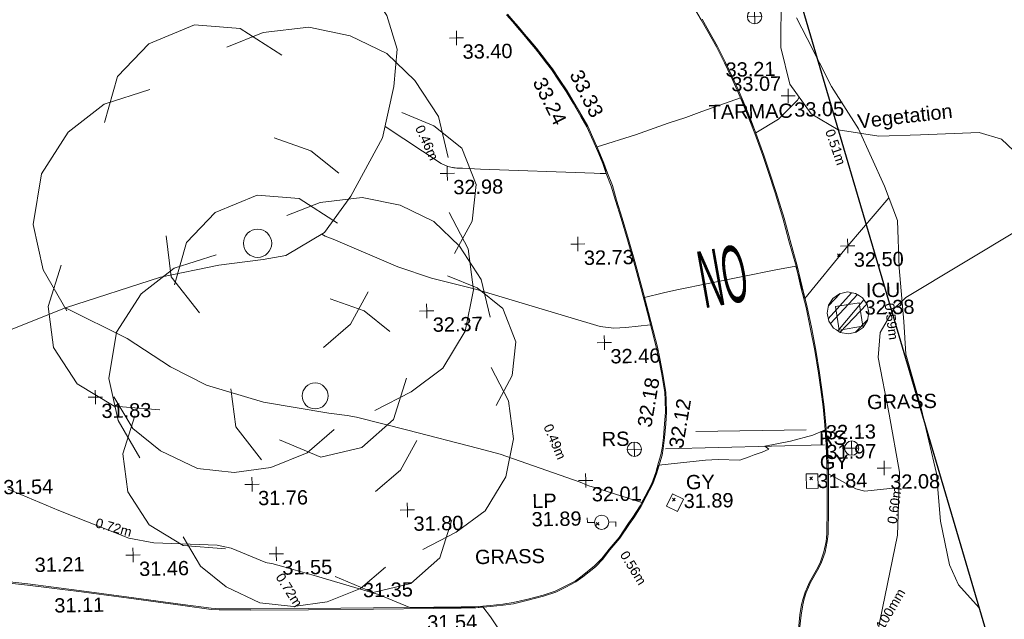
# Model space of a CAD drawing. Header units: millimetres. Extents: x -287732 to 520720, y -88450 to 287754.
# Tile 374 of 383: x 382362 to 408232, y 198909 to 214655. Entities that reach past the tile are written whole.
import ezdxf

# ---------------------------------------------------------------- set-up
doc = ezdxf.new("R2010")
doc.units = ezdxf.units.MM
for name, pattern in [('IMPORT-HIDDEN2 _3_', [4762.5, 3175, -1587.5]), ('IMPORT-UG_ELEC_QLB2 _2_', [2500, 1500, -300.0000000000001, 0, -50, 150, -300.0000000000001, 0, -200]), ('IMPORT-UG_ELEC_STREET LIGHTING_QLB2 _2_', [2700, 1500, -300.0000000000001, 0, -250, 150, -300.0000000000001, 0, -200])]:
    doc.linetypes.add(name, pattern=pattern)
for name, color, linetype, lineweight, true_color in [('00_TOPO_FURN_LAMP_POST', 7, 'Continuous', 9, 0x666666), ('00_TOPO_FURN_SIGN', 7, 'Continuous', 9, 0x666666), ('00_TOPO_KERB_BOTTOM', 1, 'Continuous', 9, 0xff0000), ('00_TOPO_KERB_TOP', 7, 'Continuous', 9, 0xa500a5), ('00_TOPO_LEVEL_SPOT', 7, 'Continuous', 9, 0x666666), ('00_TOPO_ROAD_MARKING_WHITE_CONTINUOUS', 7, 'Continuous', 9, 0x999999), ('00_TOPO_ROAD_MARKING_WHITE_DASH', 7, 'Continuous', 9, 0x999999), ('00_TOPO_SERV_GULLY', 7, 'Continuous', 9, 0x5252a5), ('00_TOPO_SERV_IC', 5, 'Continuous', 9, 0x0000ff), ('00_TOPO_TREE', 7, 'Continuous', 9, 0x666666), ('00_TOPO_VEGETATION', 7, 'Continuous', 9, 0x52a552), ('00_UAV_TREE_LINE', 7, 'Continuous', 9, 0x52a552), ('01_DTM_CONTOUR_MJR', 7, 'Continuous', 9, 0x7f3f00), ('01_DTM_CONTOUR_MNR', 7, 'Continuous', 9, 0xa5a552), ('12333-PUM-2D-U-0001-C01 - Rev2_REVIT IMPORT_dwg', 7, 'Continuous', 9, 0x767676), ('PUM-CHAMBER EXTENTS', 6, 'IMPORT-HIDDEN2 _3_', 9, 0xff00ff), ('PUM-ELECTRIC-QLB2', 1, 'IMPORT-UG_ELEC_QLB2 _2_', 9, 0xff0000), ('PUM-SURVEY BOUNDARY_EXTENT', 190, 'Continuous', 25, 0x7f00ff)]:
    doc.layers.add(name, color=color, linetype=linetype, lineweight=lineweight, true_color=true_color)
for name, color, linetype, lineweight in [('00_TOPO_ROAD_TEXT', 7, 'Continuous', 9), ('00_TOPO_SURVEY_TEXT', 7, 'Continuous', 9), ('GEN-TEXT', 7, 'Continuous', 9)]:
    doc.layers.add(name, color=color, linetype=linetype, lineweight=lineweight)
doc.styles.add('Arial_1', font='arial.ttf', dxfattribs={"height": 250})
doc.styles.add('Swis721 Lt BT_2', font='swissl.ttf', dxfattribs={"height": 375})
doc.styles.add('Swis721 Lt BT_36', font='swissl.ttf', dxfattribs={"width": 0.398204, "height": 1495.6})

# ---------------------------------------------------------------- blocks, each defined once
blk = doc.blocks.new('12333-PUM-2D-U-0001-C01 - Rev2_REVIT IMPORT_dwg_CONIFEROUS_TREE_2-2077543-Site Location Plan Proposed')
at = {"layer": '00_TOPO_TREE', "color": 254, "true_color": 0xcccccc, "flags": 128}
for points in [[(534291955.6089656, 725756338.5167652), (534292286.8194758, 725757442.5517994), (534293059.6439997, 725758215.3763232), (534294163.6790339, 725758656.9903368), (534295267.714068, 725758546.5868334), (534296261.3455988, 725757884.1658128)], [(534294936.5035579, 725758104.9728199), (534295819.731585, 725758436.18333), (534296923.7666193, 725758546.5868334), (534297917.3981501, 725758325.7798266), (534298800.6261774, 725757884.1658128), (534299463.047198, 725757221.7447925), (534300015.064715, 725756338.5167652), (534300235.8717218, 725755344.8852342)], [(534290961.9774349, 725751811.9731252), (534290409.9599178, 725752805.6046557), (534290189.1529108, 725753909.63969), (534290409.9599178, 725755124.0782275), (534291072.3809382, 725756117.709758), (534291955.6089656, 725756780.1307787), (534293059.6439997, 725757111.341289)], [(534299131.8366877, 725756448.9202684), (534299904.6612116, 725756117.709758), (534300567.0822322, 725755565.6922413), (534300898.2927423, 725754682.4642138), (534300787.8892388, 725753799.2361865), (534300346.2752253, 725753026.4116625)], [(534296040.5385921, 725755896.9027516), (534296923.7666193, 725755565.6922413), (534297586.1876398, 725755013.6747242)], [(534300235.8717218, 725754020.0431932), (534300677.4857355, 725753136.8151661), (534300787.8892388, 725752143.1836352), (534300567.0822322, 725751149.5521044), (534300015.064715, 725750266.3240771), (534299242.2401911, 725749714.30656), (534298359.0121636, 725749272.6925464)], [(534294163.6790339, 725751701.5696216), (534293501.2580134, 725752584.797649), (534293390.8545098, 725753578.4291795)], [(534293170.0475031, 725749383.09605), (534292066.0124689, 725749493.4995532), (534291182.7844416, 725750045.5170704), (534290630.7669245, 725750928.7450976), (534290520.3634211, 725751922.3766284), (534290851.5739313, 725752916.008159)], [(534298248.6086603, 725752143.1836352), (534297806.9946468, 725751370.3591113), (534297144.573626, 725750818.3415942)], [(534299131.8366877, 725750045.5170704), (534298800.6261774, 725749051.8855397), (534298027.8016535, 725748389.464519), (534297034.1701227, 725748168.6575123), (534296040.5385921, 725748610.2715259)], [(534297365.3806331, 725748831.0785327), (534296702.9596125, 725748279.0610157), (534295819.731585, 725747947.8505054), (534294936.5035579, 725747837.4470019), (534294053.2755306, 725747947.8505054), (534293170.0475031, 725748389.464519), (534292507.6264827, 725748941.4820362), (534292066.0124689, 725749714.30656)]]:
    blk.add_lwpolyline(points, dxfattribs=at)
at = {"layer": '00_TOPO_TREE', "color": 254, "true_color": 0xcccccc}
blk.add_circle((534295598.9245783, 725753357.6221728), 340.5832095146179, dxfattribs=at)
blk = doc.blocks.new('12333-PUM-2D-U-0001-C01 - Rev2_REVIT IMPORT_dwg_CONIFEROUS_TREE_2-2077544-Site Location Plan Proposed')
at = {"layer": '00_TOPO_TREE', "color": 254, "true_color": 0xcccccc, "flags": 128}
for points in [[(534290192.0082765, 725760635.9576426), (534290552.5425658, 725761837.7386065), (534291393.7892405, 725762678.9852812), (534292595.5702046, 725763159.6976666), (534293797.3511684, 725763039.5195704), (534294878.9540361, 725762318.450992)], [(534293436.8168792, 725762558.8071848), (534294398.2416503, 725762919.341474), (534295600.0226144, 725763039.5195704), (534296681.6254821, 725762799.1633775), (534297643.0502532, 725762318.450992), (534298364.1188315, 725761597.3824135), (534298965.0093136, 725760635.9576426), (534299205.3655062, 725759554.3547748)], [(534289110.4054091, 725755708.6556902), (534288509.514927, 725756790.2585576), (534288269.158734, 725757992.0395217), (534288509.514927, 725759313.9985821), (534289230.5835054, 725760395.6014494), (534290192.0082765, 725761116.6700279), (534291393.7892405, 725761477.2043171)], [(534298003.5845425, 725760756.1357388), (534298844.8312172, 725760395.6014494), (534299565.8997955, 725759794.7109678), (534299926.4340847, 725758833.2861964), (534299806.2559884, 725757871.8614253), (534299325.5436028, 725757030.6147504)], [(534294638.5978433, 725760155.2452568), (534295600.0226144, 725759794.7109678), (534296321.0911928, 725759193.8204857)], [(534299205.3655062, 725758112.2176181), (534299686.077892, 725757150.792847), (534299806.2559884, 725756069.1899793), (534299565.8997955, 725754987.5871116), (534298965.0093136, 725754026.1623405), (534298123.7626388, 725753425.2718586), (534297162.3378674, 725752944.5594728)], [(534292595.5702046, 725755588.4775935), (534291874.5016262, 725756549.9023649), (534291754.3235296, 725757631.5052323)], [(534291513.9673369, 725753064.7375693), (534290312.1863729, 725753184.9156657), (534289350.7616017, 725753785.8061478), (534288749.8711197, 725754747.2309189), (534288629.6930233, 725755828.8337865), (534288990.2273125, 725756910.4366541)], [(534297042.1597711, 725756069.1899793), (534296561.4473857, 725755227.9433045), (534295840.3788071, 725754627.0528226)], [(534298003.5845425, 725753785.8061478), (534297643.0502532, 725752704.2032801), (534296801.8035784, 725751983.1347017), (534295720.2007107, 725751742.778509), (534294638.5978433, 725752223.4908944)], [(534296080.7350001, 725752463.8470875), (534295359.6664217, 725751862.9566053), (534294398.2416503, 725751502.4223161), (534293436.8168792, 725751382.2442198), (534292475.3921082, 725751502.4223161), (534291513.9673369, 725751983.1347017), (534290792.8987585, 725752584.0251837), (534290312.1863729, 725753425.2718586)]]:
    blk.add_lwpolyline(points, dxfattribs=at)
at = {"layer": '00_TOPO_TREE', "color": 254, "true_color": 0xcccccc}
blk.add_circle((534294157.8854577, 725757391.1490397), 370.736801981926, dxfattribs=at)
blk = doc.blocks.new('12333-PUM-2D-U-0001-C01 - Rev2_REVIT IMPORT_dwg_MSL_Lamp_Post_SYM-2077199-Site Location Plan Proposed')
at = {"layer": '00_TOPO_FURN_LAMP_POST', "color": 254, "true_color": 0xcccccc, "flags": 128}
for points in [[(-500.1060478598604, 0), (-1000.212095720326, 0), (-1000.212095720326, 316.7338303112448)], [(500.1060478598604, 0), (1000.21209571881, 0), (1000.21209571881, -316.7338303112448)]]:
    blk.add_lwpolyline(points, dxfattribs=at)
at = {"layer": '00_TOPO_FURN_LAMP_POST', "color": 254, "true_color": 0xcccccc}
blk.add_circle((0, 0), 500.1060478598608, dxfattribs=at)
blk = doc.blocks.new('12333-PUM-2D-U-0001-C01 - Rev2_REVIT IMPORT_dwg_MSL_RoadSign_SYM-2077193-Site Location Plan Proposed')
at = {"layer": '00_TOPO_FURN_SIGN', "color": 254, "true_color": 0xcccccc}
for p, q in [((-500.2287617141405, 0), (499.7712382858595, 0)), ((-0.2287617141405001, -500.0000000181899), (-0.2287617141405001, 499.9999999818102))]:
    blk.add_line(p, q, dxfattribs=at)
blk.add_circle((-0.2287617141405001, 0), 500.0000000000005, dxfattribs=at)
blk = doc.blocks.new('12333-PUM-2D-U-0001-C01 - Rev2_REVIT IMPORT_dwg_MM-2077200-Site Location Plan Proposed')
at = {"layer": '00_TOPO_LEVEL_SPOT', "color": 254, "true_color": 0xcccccc, "flags": 128}
for points in [[(0, -500.0000000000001), (0, 0), (-500.0000000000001, 0)], [(500.0000000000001, 0), (0, 0), (0, 500.0000000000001)]]:
    blk.add_lwpolyline(points, dxfattribs=at)
blk = doc.blocks.new('12333-PUM-2D-U-0001-C01 - Rev2_REVIT IMPORT_dwg_MGS62954_T2_Galway_ITM_3d_Rev1-2077680-Site Location Plan Proposed')
at = {"layer": '00_TOPO_KERB_BOTTOM', "color": 254, "true_color": 0xcccccc, "flags": 128}
for points in [[(534305713.0481098, 725763399.3358127), (534305911.781044, 725763054.6641976), (534306083.2050977, 725762742.2681831), (534306300.744518, 725762335.2909001), (534306504.3919387, 725761915.1347349), (534306674.1504766, 725761543.337264), (534306824.3615553, 725761193.7405398), (534306955.2454866, 725760885.5525608), (534307131.7314327, 725760426.1784035), (534307271.164998, 725760048.088022), (534307468.5976119, 725759465.768812), (534307610.1692463, 725759013.0185771), (534307776.0464362, 725758475.8749119), (534307970.8739033, 725757806.403203), (534308117.8495675, 725757214.1031905), (534308292.3853822, 725756544.7366115), (534308411.4830889, 725755994.5523211), (534308536.4218266, 725755455.3567324), (534308638.9638281, 725754929.813427), (534308744.132588, 725754324.9673837), (534308831.9597205, 725753727.3575838), (534308884.6363758, 725753292.1588349), (534308936.7464418, 725752835.8018043), (534308973.293551, 725752359.0700852), (534309005.6140205, 725751844.2512296), (534309008.7246871, 725751571.9222248), (534309018.4792347, 725751077.6451395), (534309001.4856403, 725750159.0922198), (534308982.6877525, 725749506.6105399), (534308955.6469277, 725749301.7903748), (534308895.3382404, 725749028.6700895), (534308786.6168185, 725748745.8049757), (534308692.7140869, 725748563.5320766), (534308501.0696353, 725748243.7233754), (534308445.2748416, 725748117.5219357), (534308382.483928, 725747979.609434), (534308325.9284052, 725747812.7087348), (534308283.6238087, 725747655.5112337), (534308233.9765163, 725747387.1875391), (534308188.1360287, 725747005.3569778)], [(534287486.3498356, 725748583.7875868), (534287956.23616, 725748521.6447343), (534289302.0892579, 725748330.8243867), (534290609.2520188, 725748131.279335), (534292025.8065158, 725747913.147268), (534292770.6946712, 725747798.6011167), (534292981.9301834, 725747783.6565324), (534293810.8776715, 725747764.8513554), (534295322.0279735, 725747746.324733), (534297036.5784144, 725747734.2500255), (534298619.060361, 725747725.6725615), (534299339.2352924, 725747720.6971533), (534299710.9623657, 725747717.8815676), (534300105.2830421, 725747746.5496202), (534300438.6192256, 725747775.3656964), (534300714.7518907, 725747810.1461612), (534301098.5748386, 725747898.2198755), (534301508.7006584, 725747992.5831592), (534301830.0542831, 725748095.8026441), (534302096.6181335, 725748218.4874202), (534302360.2469832, 725748352.7547129), (534302549.8138058, 725748482.6565206), (534302881.4389499, 725748743.3177488), (534303081.6949833, 725748938.7596159), (534303273.9568157, 725749179.9078711), (534303542.1997502, 725749482.9992052), (534303801.1385371, 725749852.7184376), (534303914.1358685, 725750014.5191301), (534304109.4861018, 725750311.1134009), (534304252.2350689, 725750561.9124125), (534304429.3332714, 725750893.1583955), (534304542.7575261, 725751179.5212969), (534304620.3072573, 725751439.6161265), (534304684.5407566, 725751645.0942897), (534304717.8521715, 725751820.3517326), (534304761.6809468, 725752100.4789618), (534304796.1084591, 725752459.7837709), (534304824.9497244, 725752768.7020565), (534304820.5406537, 725753085.0012723), (534304815.0265174, 725753297.1274899), (534304794.1149966, 725753449.4806908), (534304735.896103, 725753814.9952024), (534304673.6968459, 725754180.8767738), (534304611.0938004, 725754485.2344759), (534304508.5162138, 725754918.2858591), (534304396.1472504, 725755397.560374), (534304238.1693628, 725756029.9023887), (534304057.9762607, 725756743.8258617), (534303901.6592228, 725757316.7455972), (534303749.5279316, 725757886.8046213), (534303609.7331647, 725758359.1050547), (534303504.3127111, 725758742.1690676), (534303379.19752, 725759073.6570008), (534303293.6429691, 725759335.2735069), (534303189.725956, 725759593.2713006), (534303048.4626311, 725759940.4143492), (534302883.9165218, 725760313.8077354), (534302731.2119296, 725760589.1365907), (534302542.1067656, 725760937.2940958), (534302360.44016, 725761248.3588563), (534302160.509834, 725761555.6537101), (534301984.140239, 725761835.0426935), (534301857.3115363, 725762006.6332968), (534301716.8541804, 725762195.561874), (534301571.5102248, 725762386.4655892), (534301385.7833204, 725762620.2037096), (534301267.7983278, 725762762.5960898), (534301107.8580099, 725762956.0796125), (534300976.8324731, 725763113.9933801), (534300822.8859427, 725763292.032983)]]:
    blk.add_lwpolyline(points, dxfattribs=at)
at = {"layer": '00_TOPO_KERB_TOP', "color": 254, "true_color": 0xcccccc, "flags": 128}
for points in [[(534305937.6257503, 725763069.203915), (534306109.2790544, 725762756.3901246), (534306327.1717868, 725762348.7518575), (534306531.2238277, 725761927.7608982), (534306701.2626202, 725761555.3496263), (534306851.630052, 725761205.3890108), (534306982.7401315, 725760896.6685282), (534307159.482899, 725760436.625892), (534307299.1212528, 725760057.9802027), (534307496.7930938, 725759474.9554024), (534307638.4857929, 725759021.8179991), (534307804.4498881, 725758484.3929169), (534307999.5105833, 725757814.1197832), (534308146.5866984, 725757221.4149612), (534308321.234952, 725756551.6171656), (534308440.4185403, 725756001.0361359), (534308565.4258448, 725755461.5446342), (534308668.1255495, 725754935.1930771), (534308773.4131165, 725754329.6637504), (534308861.3517101, 725753731.2955261), (534308914.0857784, 725753295.6224496), (534308966.2697634, 725752838.6180677), (534309002.8746707, 725752361.1324129), (534309035.2556168, 725751845.3502498), (534309038.3735611, 725751572.3841082), (534309048.1368629, 725751077.6634402), (534309031.129957, 725750158.3909988), (534309012.2838847, 725749504.236817), (534308984.8769438, 725749296.6435136), (534308923.8137506, 725749020.1062931), (534308813.7158593, 725748733.65996), (534308718.6381518, 725748549.1063367), (534308528.1757894, 725748232.1862391), (534308472.4693918, 725748105.7939261), (534308410.9583775, 725747971.2252411), (534308354.315873, 725747804.0888975), (534308312.5653968, 725747648.9504238), (534308263.305109, 725747382.7183336), (534308217.5826431, 725747001.8708391)], [(534287489.1858521, 725748614.0871128), (534287960.364217, 725748551.7733868), (534289306.5183713, 725748360.9103541), (534290613.860639, 725748161.3379), (534292030.4315989, 725747943.203298), (534292774.0843898, 725747828.8471164), (534292983.3488836, 725747814.0419786), (534293811.408927, 725747795.2569338), (534295322.3214508, 725747776.7332267), (534297036.7679058, 725747764.6592515), (534298619.2478167, 725747756.0817984), (534299339.4554984, 725747751.106164), (534299709.9734194, 725747748.2997369), (534300102.8708653, 725747776.864317), (534300435.4083292, 725747805.6113462), (534300709.4378113, 725747840.1269032), (534301091.7649103, 725747927.8573732), (534301500.6270135, 725748021.9298964), (534301819.0073177, 725748124.1943444), (534302083.3553891, 725748245.8593183), (534302344.6862391, 725748378.95623), (534302531.8035512, 725748507.1794958), (534302861.3654508, 725748766.2189898), (534303059.0988432, 725748959.1988604), (534303250.6665084, 725749199.4764425), (534303518.2824817, 725749501.8593646), (534303776.2184664, 725749870.1467708), (534303888.9672907, 725750031.5916266), (534304083.5463145, 725750327.0149939), (534304225.6072581, 725750576.6052005), (534304401.6986285, 725750905.9679964), (534304513.9952694, 725751189.4840047), (534304591.2226297, 725751448.4976308), (534304654.9931034, 725751652.4946096), (534304687.8845776, 725751825.5426681), (534304731.4963527, 725752104.2829623), (534304765.8337649, 725752462.6474367), (534304794.5201675, 725752769.9069903), (534304790.1363553, 725753084.3942094), (534304784.6706511, 725753294.6572647), (534304764.0322113, 725753445.0209033), (534304705.8898155, 725753810.055141), (534304643.8050023, 725754175.2635063), (534304581.39863, 725754478.6650411), (534304478.9172074, 725754911.3104484), (534304366.5907047, 725755390.4038602), (534304208.6752407, 725756022.4960109), (534304028.5622953, 725756736.1019039), (534303872.2995181, 725757308.8227679), (534303720.2521772, 725757878.5672176), (534303580.4909173, 725758350.7544463), (534303475.365777, 725758732.7453859), (534303350.5059609, 725759063.5567125), (534303265.0554607, 725759324.8550436), (534303161.5385545, 725759581.8594799), (534303020.4596166, 725759928.5494126), (534302856.6492033, 725760300.2733334), (534302704.5535073, 725760574.5043391), (534302515.6094368, 725760922.3652582), (534302334.5504588, 725761232.3895881), (534302134.9063773, 725761539.2444811), (534301956.7555517, 725761821.851794), (534301832.8818703, 725761988.52392), (534301692.5534436, 725762177.2790753), (534301547.5055731, 725762367.7938939), (534301362.168485, 725762601.041429), (534301244.3710845, 725762743.2074101), (534301084.4372982, 725762936.6830312), (534300953.6271176, 725763094.3372487), (534300799.9424383, 725763272.07402)]]:
    blk.add_lwpolyline(points, dxfattribs=at)
at = {"layer": '00_TOPO_ROAD_MARKING_WHITE_CONTINUOUS', "color": 254, "true_color": 0xcccccc}
blk.add_line((534304780.0000001, 725751810.0000001), (534308960.0000001, 725751840.0000001), dxfattribs=at)
at = {"layer": '00_TOPO_ROAD_MARKING_WHITE_DASH', "color": 254, "true_color": 0xcccccc}
blk.add_line((534305580.0000001, 725752250.0000001), (534308480, 725752240), dxfattribs=at)
at = {"layer": '00_TOPO_SERV_GULLY', "color": 254, "true_color": 0xcccccc, "flags": 128}
for points in [[(534308466.0454286, 725751085.6261916), (534308466.0454286, 725750704.8336445), (534308773.4208364, 725750704.8336445), (534308773.4208364, 725751085.6261916)], [(534304941.3010244, 725750622.4131136), (534304777.6384752, 725750298.6397645), (534305062.0832449, 725750154.8572196), (534305225.7457941, 725750478.6305685)]]:
    blk.add_lwpolyline(points, close=True, dxfattribs=at)
at = {"layer": '00_TOPO_SERV_IC', "color": 254, "true_color": 0xcccccc, "flags": 128}
blk.add_lwpolyline([(534309932.0091699, 725755554.8699083), (534310018.75217, 725754934.1470857), (534309397.4490256, 725754847.3229886), (534309310.7060256, 725755468.0458114)], close=True, dxfattribs=at)
at = {"layer": '00_TOPO_VEGETATION', "color": 254, "true_color": 0xcccccc, "flags": 128}
for points in [[(534313235.6194068, 725746455.7147201), (534312947.7116694, 725747489.6233302), (534312416.7685018, 725748099.4998761), (534312183.6833436, 725748633.0058508), (534311971.2184345, 725749783.1408505), (534311884.3433309, 725751039.6334709), (534311516.748922, 725752754.8852414), (534311132.1333751, 725754184.7248291), (534311094.6113362, 725755045.5033401), (534311002.5894776, 725756449.374317), (534310975.0703152, 725757693.689637), (534310648.7101769, 725758605.5359874), (534309994.0512149, 725760123.8256881), (534309302.8180125, 725761248.018126), (534308687.5529887, 725762515.1113672), (534308418.8420036, 725763066.9762155)], [(534286971.5933529, 725754987.1176013), (534289081.0186739, 725755787.1771959), (534291589.8454896, 725756547.0366079), (534293131.9251133, 725756838.63427), (534294294.2859866, 725756959.1679665), (534294889.9331006, 725757058.341475), (534295918.9935099, 725757642.6293997), (534296628.2006357, 725758589.3687748), (534297487.8549675, 725760106.7636003), (534297804.6353824, 725761442.2167597), (534297910.7562999, 725762428.7291965), (534297658.0713825, 725763309.6833917), (534296528.4362803, 725765056.1078361), (534295394.5968618, 725767094.5456265), (534294396.4093101, 725768536.4746294), (534293085.9787994, 725770574.5606006), (534292078.0238906, 725772761.9743853), (534291547.8933019, 725773810.9074719), (534291098.9974094, 725774141.006477), (534290791.1764703, 725774371.1532617), (534290430.8433282, 725774484.5843245), (534288287.0958166, 725773937.6969005), (534285749.2630807, 725773621.7273227)]]:
    blk.add_lwpolyline(points, dxfattribs=at)
at = {"layer": '00_UAV_TREE_LINE', "color": 254, "true_color": 0xcccccc, "flags": 128}
for points in [[(534314349.371615, 725763137.0763553), (534313101.3716151, 725763696.0763553), (534312273.371615, 725764423.0763553), (534311345.3716151, 725765070.0763553), (534309957.3716151, 725765522.0763553), (534308624.3716151, 725765252.0763553), (534308220.3716151, 725764645.0763553), (534308022.371615, 725763667.0763553), (534307988.371615, 725762292.0763553), (534308208.3716151, 725761328.0763553), (534308757.3716151, 725760541.0763553), (534309458.3716151, 725760106.0763553), (534310522.371615, 725759919.0763553), (534311624.3716151, 725759937.0763555), (534313167.371615, 725759970.0763553), (534313745.371615, 725759783.0763553), (534314382.3716151, 725759163.0763553)], [(534314179.371615, 725757411.0763553), (534311166.3716151, 725755675.0763555), (534310852.3716151, 725755389.0763553), (534310473.3716149, 725754762.0763553), (534310407.371615, 725754112.0763552), (534310668.2722842, 725752612.6609697), (534310916.2722842, 725751083.6609697), (534310837.2722841, 725749438.6609697), (534309905.2722841, 725745278.6609697)]]:
    blk.add_lwpolyline(points, dxfattribs=at)
at = {"layer": '01_DTM_CONTOUR_MJR', "color": 254, "true_color": 0xcccccc, "flags": 128}
blk.add_lwpolyline([(534310758.6244344, 725758298.4368573), (534309660.0000001, 725757050.0000001), (534308510.0000001, 725755690.0000002), (534308463.8160292, 725755871.3934426), (534308429.5221987, 725755996.5073996), (534308290.0000001, 725756540), (534307762.8243238, 725756456.7682977), (534305150.067525, 725755973.7697059), (534304796.1537619, 725755902.5493436), (534304300.0000001, 725755790.0000001), (534304340.392157, 725755594.509804), (534304382.0550162, 725755394.0183388), (534304402.1606426, 725755282.0321286), (534304440.0000002, 725755070.0000002), (534303795.1361054, 725755010.0899478), (534303480.6770235, 725754996.0010732), (534303115.7338395, 725755047.0646424), (534301339.4375535, 725755614.1680026), (534299863.6314124, 725756086.5592719), (534298712.2408779, 725756393.4452672), (534297827.7883065, 725756706.8792092), (534296143.7358213, 725757462.6999153), (534295934.1347811, 725757550.7568733), (534295847.0030363, 725757601.7540886)], dxfattribs=at)
at = {"layer": '01_DTM_CONTOUR_MNR', "color": 254, "true_color": 0xcccccc, "flags": 128}
for points in [[(534308453.4271901, 725760976.7853943), (534308407.603314, 725760898.2278785), (534307901.0796264, 725760411.9294257), (534307300.0000001, 725760060.0000002), (534307188.2292559, 725760339.9144568), (534307147.6250001, 725760435.8750001), (534306980, 725760845.0000001), (534306961.0000001, 725760890.5), (534306910.0000001, 725760990), (534305891.8849208, 725760645.9325398), (534305463.3646609, 725760500.320494), (534305000.0000001, 725760360), (534304137.6534693, 725760063.231674), (534303120, 725759770), (534303183.4729729, 725759587.8243246), (534303239.0391158, 725759434.0816327), (534303276.7521369, 725759326.7521368), (534303302.2509458, 725759246.702396), (534303350, 725759060.0000002), (534303184.7588163, 725759065.4941798), (534303033.8852779, 725759077.6786493), (534300047.054258, 725759236.717763), (534299735.6761674, 725759256.0738109), (534299571.6338814, 725759266.2588896), (534299497.203945, 725759272.5500401), (534299426.6808683, 725759276.3856554), (534299385.0114018, 725759282.2069082), (534299349.7237077, 725759285.7219251), (534299330.8638703, 725759294.5215671), (534299314.9956084, 725759295.3524375), (534299185.7708877, 725759320.602101), (534299013.6621804, 725759402.4649528), (534297557.7751895, 725760401.5267141)], [(534310897.3231811, 725750689.0878754), (534309994.4862592, 725750608.3620137), (534309762.7302805, 725750671.4359006), (534309050.0000001, 725751080), (534309034.3750001, 725751432.1875002), (534309025.8380682, 725751570.0000002), (534309023.1250001, 725751721.875), (534309015.3940399, 725751841.7980134), (534308980, 725752230), (534308651.4257095, 725752097.1452421), (534308069.042561, 725751948.0747191), (534307390, 725751830.0000001), (534307492.2419356, 725751753.6612903), (534307321.016457, 725751674.6272993), (534307107.950773, 725751610.656834), (534306969.6737875, 725751558.6691687), (534306730, 725751480), (534306154.1032465, 725751499.3813199), (534305824.0554332, 725751487.9408958), (534304600, 725751380.0000001), (534304529.559406, 725751183.4801984), (534304484.9264706, 725751073.7867647), (534304408.6931819, 725750904.2045454), (534304255.0000001, 725750618.75), (534304232.4431819, 725750577.5568182), (534304130, 725750410.0000001), (534303415.3463856, 725750650.5421687), (534302905.0619912, 725750821.179712), (534302833.6380459, 725750841.9393042), (534302745.5928854, 725750875.7114626), (534302708.4122807, 725750890.1271931), (534302691.0964912, 725750899.1081872), (534302524.7902755, 725750971.7527958), (534300430.0000002, 725751740.9249012), (534299837.6815879, 725751914.362331), (534298020.5860807, 725752420), (534296675.2037139, 725752777.493265), (534296430.0000002, 725752826.6666669), (534295947.1957672, 725752902.804233), (534294240.3588597, 725753221.3248671), (534292751.3665599, 725753687.6340302), (534291809.9319561, 725754184.8017764), (534290682.4187058, 725754950.1956849), (534289083.7865617, 725755788.0155183)], [(534300359.6804898, 725747075.922591), (534300100.7505502, 725747479.7839277), (534299910.0000001, 725747740), (534299725.0000001, 725747722.3076923), (534299710.0000001, 725747721.8475075), (534299428.9423078, 725747727.2115387), (534299340, 725747730.0483559), (534298968, 725747739.6666667), (534298620.0000001, 725747747.082768), (534298310.2548159, 725747754.1187625), (534297990.0000001, 725747760.0000001), (534297170.1770809, 725748118.3369108), (534295553.0112497, 725748623.9816061), (534294701.2924406, 725748887.5629153), (534294386.3393601, 725748977.378978), (534294260.3316534, 725748998.2816652), (534294228.4727381, 725749003.4838122), (534293318.5744526, 725749402.9037404), (534292952.8216808, 725749484.6159685), (534291291.0563259, 725749575.6366929), (534290640.9643429, 725749708.889881), (534288808.4736819, 725750469.2558537), (534287490.9910817, 725751053.8655885)]]:
    blk.add_lwpolyline(points, dxfattribs=at)
at = {"xscale": 0.375, "yscale": 0.375, "zscale": 0.375}
for name, p in [('12333-PUM-2D-U-0001-C01 - Rev2_REVIT IMPORT_dwg_MSL_RoadSign_SYM-2077193-Site Location Plan Proposed', (534307316.6136009, 725763113.538304)), ('12333-PUM-2D-U-0001-C01 - Rev2_REVIT IMPORT_dwg_MM-2077200-Site Location Plan Proposed', (534299476.6311194, 725762692.9559158)), ('12333-PUM-2D-U-0001-C01 - Rev2_REVIT IMPORT_dwg_MM-2077200-Site Location Plan Proposed', (534308163.5231075, 725761020.1930782)), ('12333-PUM-2D-U-0001-C01 - Rev2_REVIT IMPORT_dwg_MM-2077200-Site Location Plan Proposed', (534299171.3515936, 725759139.0720088)), ('12333-PUM-2D-U-0001-C01 - Rev2_REVIT IMPORT_dwg_MM-2077200-Site Location Plan Proposed', (534302569.206459, 725757225.0734076)), ('12333-PUM-2D-U-0001-C01 - Rev2_REVIT IMPORT_dwg_MM-2077200-Site Location Plan Proposed', (534309660.2803318, 725757052.225577)), ('12333-PUM-2D-U-0001-C01 - Rev2_REVIT IMPORT_dwg_MM-2077200-Site Location Plan Proposed', (534298568.3591654, 725755537.4236908)), ('12333-PUM-2D-U-0001-C01 - Rev2_REVIT IMPORT_dwg_MM-2077200-Site Location Plan Proposed', (534303221.9328814, 725754626.1721556)), ('12333-PUM-2D-U-0001-C01 - Rev2_REVIT IMPORT_dwg_MM-2077200-Site Location Plan Proposed', (534289824.9962599, 725753425.9591962)), ('12333-PUM-2D-U-0001-C01 - Rev2_REVIT IMPORT_dwg_MSL_RoadSign_SYM-2077193-Site Location Plan Proposed', (534303961.4704502, 725751811.8013448)), ('12333-PUM-2D-U-0001-C01 - Rev2_REVIT IMPORT_dwg_MSL_RoadSign_SYM-2077193-Site Location Plan Proposed', (534309672.0512674, 725751740.7039676)), ('12333-PUM-2D-U-0001-C01 - Rev2_REVIT IMPORT_dwg_MM-2077200-Site Location Plan Proposed', (534310515.0304242, 725751201.658101)), ('12333-PUM-2D-U-0001-C01 - Rev2_REVIT IMPORT_dwg_MM-2077200-Site Location Plan Proposed', (534293900.9638183, 725751065.0635014)), ('12333-PUM-2D-U-0001-C01 - Rev2_REVIT IMPORT_dwg_MM-2077200-Site Location Plan Proposed', (534302669.9157745, 725751012.4765769)), ('12333-PUM-2D-U-0001-C01 - Rev2_REVIT IMPORT_dwg_MM-2077200-Site Location Plan Proposed', (534297970.267492, 725750321.061523)), ('12333-PUM-2D-U-0001-C01 - Rev2_REVIT IMPORT_dwg_MSL_Lamp_Post_SYM-2077199-Site Location Plan Proposed', (534303067.0760136, 725749909.4732356)), ('12333-PUM-2D-U-0001-C01 - Rev2_REVIT IMPORT_dwg_MM-2077200-Site Location Plan Proposed', (534290742.590039, 725749261.7701244)), ('12333-PUM-2D-U-0001-C01 - Rev2_REVIT IMPORT_dwg_MM-2077200-Site Location Plan Proposed', (534294505.1940511, 725749228.9322248))]:
    blk.add_blockref(name, p, dxfattribs=at)
for name in ['12333-PUM-2D-U-0001-C01 - Rev2_REVIT IMPORT_dwg_CONIFEROUS_TREE_2-2077544-Site Location Plan Proposed', '12333-PUM-2D-U-0001-C01 - Rev2_REVIT IMPORT_dwg_CONIFEROUS_TREE_2-2077543-Site Location Plan Proposed']:
    blk.add_blockref(name, (0, 0))
at = {"layer": '00_TOPO_FURN_LAMP_POST', "char_height": 375, "attachment_point": 1, "line_spacing_factor": 1.005061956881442, "style": 'Swis721 Lt BT_2'}
for s, insert, width in [('LP', (534301254.7035086, 725750685.3262762), 707.5855621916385), ('31.89', (534301229.9323166, 725750206.8708965), 1495.902363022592)]:
    blk.add_mtext(s, dxfattribs=dict(at, insert=insert, width=width))
at = {"layer": '00_TOPO_FURN_SIGN', "char_height": 375, "width": 783.5679044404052, "attachment_point": 1, "line_spacing_factor": 1.005061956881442, "style": 'Swis721 Lt BT_2'}
for insert in [(534303107.69387, 725752279.3020818), (534308818.2746872, 725752208.2047048)]:
    blk.add_mtext('RS', dxfattribs=dict(at, insert=insert))
at = {"layer": '00_TOPO_KERB_BOTTOM', "color": 251, "true_color": 0x666666, "char_height": 375, "width": 1495.902363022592, "attachment_point": 1, "line_spacing_factor": 1.005061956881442, "style": 'Swis721 Lt BT_2'}
for s, insert, rotation in [('33.24', (534301786.166738, 725761662.2789972), 295.5035535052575), ('32.12', (534304864.6748205, 725751858.2009654), 79.32506048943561)]:
    blk.add_mtext(s, dxfattribs=dict(at, insert=insert, rotation=rotation))
for s, insert in [('33.07', (534306674.2, 725761538.5296079)), ('31.97', (534309005.6000001, 725751839.5296079)), ('31.35', (534296766.1792813, 725748423.2635361)), ('31.11', (534288649.9207053, 725748163.0614097))]:
    blk.add_mtext(s, dxfattribs=dict(at, insert=insert))
at = {"layer": '00_TOPO_KERB_TOP', "color": 251, "true_color": 0x666666, "char_height": 375, "width": 1495.902363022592, "attachment_point": 1, "line_spacing_factor": 1.005061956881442, "style": 'Swis721 Lt BT_2'}
for s, insert in [('33.21', (534306531.2, 725761923.0296078)), ('32.13', (534309002.9000001, 725752356.3296078)), ('31.21', (534288152.2194148, 725749237.2389385)), ('31.54', (534298438.9139249, 725747544.1104505))]:
    blk.add_mtext(s, dxfattribs=dict(at, insert=insert))
for s, insert, rotation in [('33.33', (534302758.0277379, 725761843.9814023), 295.5035535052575), ('32.18', (534304045.585308, 725752428.6586025), 79.32506048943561)]:
    blk.add_mtext(s, dxfattribs=dict(at, insert=insert, rotation=rotation))
at = {"layer": '00_TOPO_LEVEL_SPOT', "char_height": 375, "width": 1495.902363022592, "attachment_point": 1, "line_spacing_factor": 1.005061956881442, "style": 'Swis721 Lt BT_2'}
for s, insert in [('33.40', (534299629.4269379, 725762516.0039227)), ('33.05', (534308316.3269377, 725760843.2039225)), ('32.98', (534299324.2269378, 725758962.1039226)), ('32.73', (534302722.0269378, 725757048.1039226)), ('32.50', (534309813.1269378, 725756875.2039225)), ('32.37', (534298721.2269377, 725755360.4039227)), ('32.46', (534303374.7269378, 725754449.2039227)), ('31.83', (534289977.8269378, 725753249.0039226)), ('31.54', (534287364.9269378, 725751291.4039226)), ('32.08', (534310667.8269378, 725751024.7039226)), ('31.76', (534294053.8269378, 725750888.1039225)), ('32.01', (534302822.7269377, 725750835.5039226)), ('31.80', (534298123.1269378, 725750144.1039225)), ('31.46', (534290895.4269378, 725749084.8039224)), ('31.55', (534294658.0269378, 725749051.9039226))]:
    blk.add_mtext(s, dxfattribs=dict(at, insert=insert))
at = {"layer": '00_TOPO_ROAD_TEXT', "color": 251, "true_color": 0x666666, "insert": (534305630.4222335, 725756955.597447), "char_height": 1495.6, "width": 1420.243334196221, "attachment_point": 1, "rotation": 9.109423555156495, "line_spacing_factor": 1.005061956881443, "style": 'Swis721 Lt BT_36'}
blk.add_mtext('NO', dxfattribs=at)
at = {"layer": '00_TOPO_SERV_GULLY', "color": 251, "true_color": 0x666666, "char_height": 375, "attachment_point": 1, "line_spacing_factor": 1.005061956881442, "style": 'Swis721 Lt BT_2'}
for s, insert, width in [('GY', (534308826.3265369, 725751572.6475009), 821.5590755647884), ('GY', (534305301.6265368, 725751109.4475008), 821.5590755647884), ('31.84', (534308756.0199423, 725751080.8296078), 1495.902363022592), ('31.89', (534305231.3199422, 725750617.6296078), 1495.902363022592)]:
    blk.add_mtext(s, dxfattribs=dict(at, insert=insert, width=width))
at = {"layer": '00_TOPO_SERV_IC', "color": 251, "true_color": 0x666666, "char_height": 375, "attachment_point": 1, "line_spacing_factor": 1.005061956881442, "style": 'Swis721 Lt BT_2'}
for s, insert, width in [('ICU', (534310116.0445077, 725756065.1363499), 1021.012723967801), ('32.38', (534310073.9795867, 725755613.1941521), 1495.902363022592)]:
    blk.add_mtext(s, dxfattribs=dict(at, insert=insert, width=width))
at = {"layer": '00_TOPO_SURVEY_TEXT', "color": 251, "true_color": 0x666666, "char_height": 375, "attachment_point": 1, "line_spacing_factor": 1.005061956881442, "style": 'Swis721 Lt BT_2'}
for s, insert, width in [('TARMAC', (534306067.3000001, 725760817.429608), 2450.430537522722), ('GRASS', (534310094.6000001, 725753132.2296078), 2018.280965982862), ('GRASS', (534299725.5094047, 725749241.079996), 2018.280965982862)]:
    blk.add_mtext(s, dxfattribs=dict(at, insert=insert, width=width))
at = {"layer": '00_TOPO_VEGETATION', "color": 251, "true_color": 0x666666, "insert": (534309957.7813744, 725760499.9531487), "char_height": 375, "width": 2877.831212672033, "attachment_point": 1, "rotation": 5.507981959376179, "line_spacing_factor": 1.005061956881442, "style": 'Swis721 Lt BT_2'}
blk.add_mtext('Vegetation', dxfattribs=at)
blk = doc.blocks.new('12333-PUM-2D-U-0001-C01 - Rev2_REVIT IMPORT_dwg-1620468-Site Location Plan Proposed')
at = {"layer": 'PUM-CHAMBER EXTENTS', "true_color": 0xffaaff}
h = blk.add_hatch(dxfattribs=at)
h.set_pattern_fill('FP_3', color=211, style=0, pattern_type=2)
h.set_pattern_definition([(45, (-533641079.65, -725615854.3560001), (-265.1650429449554, 265.1650429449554), []), (45, (-533640902.873, -725615854.3560001), (-265.1650429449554, 265.1650429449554), [])])
h.paths.add_polyline_path([(668555.3501528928, 138887.1994552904), (668765.9960922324, 138929.0995377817), (668944.5730966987, 139048.420877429), (669063.894436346, 139226.997881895), (669105.7945188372, 139437.6438212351), (669063.8944363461, 139648.2897605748), (668944.5730966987, 139826.8667650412), (668765.9960922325, 139946.1881046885), (668555.3501528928, 139988.0881871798), (668344.7042135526, 139946.1881046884), (668166.1272090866, 139826.8667650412), (668046.8058694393, 139648.289760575), (668004.9057869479, 139437.6438212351), (668049.7064775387, 139222.6568150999), (668166.1272090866, 139048.420877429), (668344.7042135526, 138929.0995377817)])
at = {"layer": 'GEN-TEXT', "color": 253, "true_color": 0xaaaaaa}
for p, q in [((668303.9948138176, 140924.2884822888), (668374.7054919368, 140994.999160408)), ((668374.7054919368, 140924.2884822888), (668303.9948138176, 140994.999160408)), ((667475.994813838, 135076.2884822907), (667546.7054919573, 135146.9991604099)), ((667546.7054919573, 135076.2884822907), (667475.994813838, 135146.9991604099)), ((663860.9948138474, 134580.2884822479), (663931.7054919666, 134650.9991603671)), ((663931.7054919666, 134580.2884822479), (663860.9948138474, 134650.9991603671)), ((661846.994813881, 133983.2884822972), (661917.7054920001, 134053.9991604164)), ((661917.7054920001, 133983.2884822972), (661846.994813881, 134053.9991604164))]:
    blk.add_line(p, q, dxfattribs=at)
at = {"layer": 'PUM-CHAMBER EXTENTS', "color": 211, "linetype": 'Continuous', "true_color": 0xffaaff, "flags": 128}
blk.add_lwpolyline([(669105.7945188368, 139437.6438212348), (669063.8944363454, 139648.2897605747), (668944.5730966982, 139826.8667650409), (668866.5670236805, 139878.9887566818), (668765.996092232, 139946.1881046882), (668555.3501528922, 139988.0881871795), (668344.7042135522, 139946.1881046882), (668166.127209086, 139826.8667650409), (668046.8058694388, 139648.2897605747), (668004.9057869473, 139437.6438212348), (668046.8058694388, 139226.9978818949), (668166.127209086, 139048.4208774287), (668244.1332821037, 138996.2988857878), (668344.7042135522, 138929.0995377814), (668555.3501528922, 138887.1994552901), (668765.996092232, 138929.0995377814), (668944.5730966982, 139048.4208774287), (669063.8944363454, 139226.9978818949)], close=True, dxfattribs=at)
at = {"layer": 'PUM-SURVEY BOUNDARY_EXTENT', "color": 201, "true_color": 0xd4aaff, "flags": 128}
blk.add_lwpolyline([(488216.8503400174, 30926.89504288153), (531080.8829478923, 24250.27741154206), (561844.1376578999, 20426.38415400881), (566062.0655785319, 8611.398574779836), (571128.6864528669, -7616.027373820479), (575714.0437077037, -7982.768216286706), (646442.309713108, 31495.23056612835), (689841.2207724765, 56725.65899800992), (691426.6726380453, 62926.17045936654), (689638.0678800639, 69873.57358378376), (681836.0986590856, 100645.3796401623), (672155.9695595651, 130601.3585414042), (667140.7217679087, 148790.7201766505), (693350.350153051, 157472.2071436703), (716444.8569162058, 167556.043584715), (696842.6566527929, 196972.3378213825), (686152.5680667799, 214203.8785610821)], dxfattribs=at)
blk.add_blockref('12333-PUM-2D-U-0001-C01 - Rev2_REVIT IMPORT_dwg_MGS62954_T2_Galway_ITM_3d_Rev1-2077680-Site Location Plan Proposed', (-533641079.6498471, -725615854.3561786))
at = {"layer": 'PUM-ELECTRIC-QLB2', "char_height": 250, "attachment_point": 2, "line_spacing_factor": 0.9417779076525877, "style": 'Arial_1'}
for s, insert, width, rotation in [('0.46m', (657686.9326772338, 144151.1413742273), 1160.025439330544, 293.86445387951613), ('0.51m', (668424.3149347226, 143836.6362381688), 1160.025439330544, 288.0321598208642), ('0.59m', (669819.8756666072, 139208.1955815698), 1160.025439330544, 275.89526301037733), ('0.49m', (660912.9244754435, 136238.747510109), 1160.025439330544, 292.1803921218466), ('0.60m', (669564.9764348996, 134384.0031999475), 1160.025439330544, 80.83765295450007), ('0.72m', (649203.2929586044, 134263.522993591), 1160.025439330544, 343.4462930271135), ('0.56m', (662905.6000378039, 132905.53487875), 1160.025439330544, 300.8139509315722), ('0.72m', (653854.3489860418, 132482.6898621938), 1160.025439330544, 301.50373869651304), ('DP0.50m x2x100mm', (668888.3537429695, 130812.1173354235), 3893.2779916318, 58.85942892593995)]:
    blk.add_mtext(s, dxfattribs=dict(at, insert=insert, width=width, rotation=rotation))

msp = doc.modelspace()

# ---------------------------------------------------------------- block references
at = {"layer": '12333-PUM-2D-U-0001-C01 - Rev2_REVIT IMPORT_dwg', "color": 254, "linetype": 'IMPORT-UG_ELEC_STREET LIGHTING_QLB2 _2_', "true_color": 0xffd4d4, "rotation": 0.9999999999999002}
msp.add_blockref('12333-PUM-2D-U-0001-C01 - Rev2_REVIT IMPORT_dwg-1620468-Site Location Plan Proposed', (-261895.0770586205, 55869.5817132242), dxfattribs=at)

doc.saveas('drawing.dxf')
